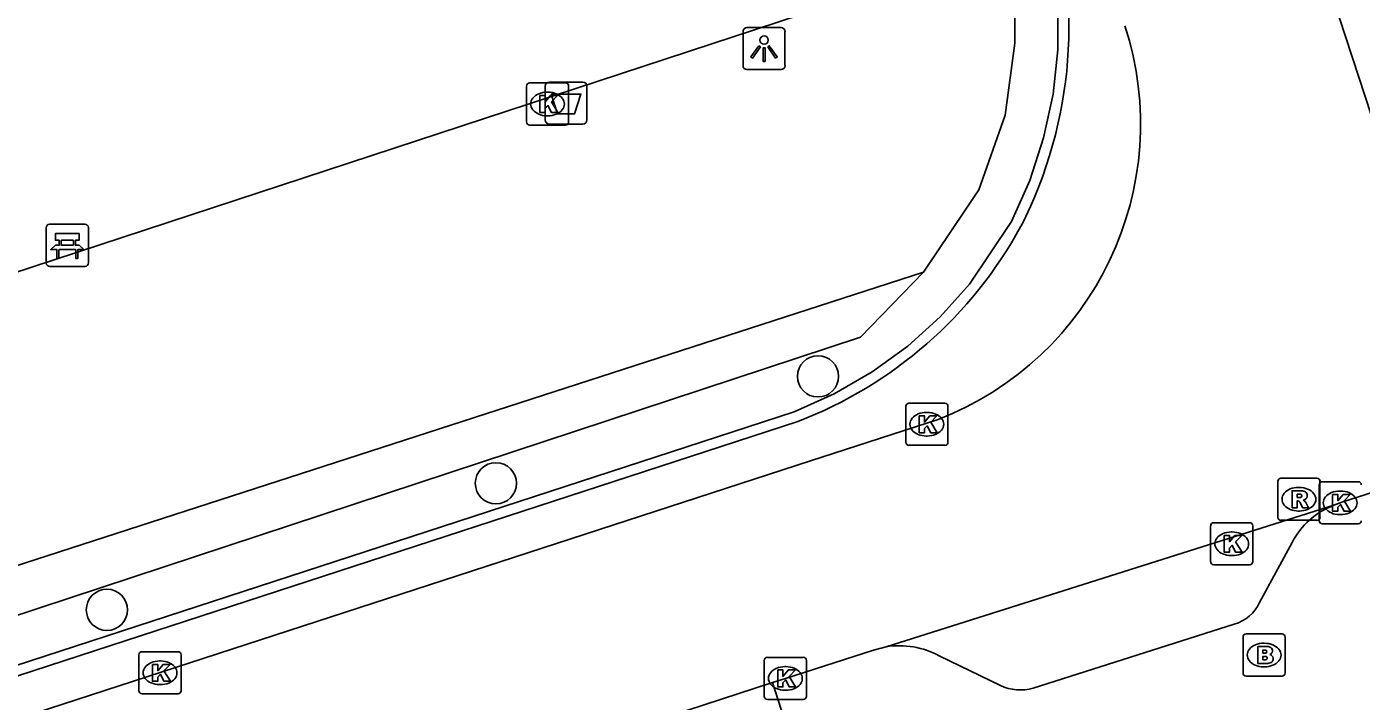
# Model space of a CAD drawing. Extents: x 158087 to 159494, y 382905 to 383981.
# Drawn here: x 159370.38 to 159402.06, y 383042.35 to 383058.35 of the extents above; entities that cross this region are included whole.
import ezdxf

# ---------------------------------------------------------------- set-up
doc = ezdxf.new("R2010")
doc.units = 0
for name, color, linetype in [('IMGEO_Afvalbak', 7, 'Continuous'), ('IMGEO_Bank', 7, 'Continuous'), ('IMGEO_Boom', 7, 'Continuous'), ('IMGEO_Brandkraan', 7, 'Continuous'), ('IMGEO_Groenvoorziening', 7, 'Continuous'), ('IMGEO_Haag', 7, 'Continuous'), ('IMGEO_Hek', 7, 'Continuous'), ('IMGEO_Kolk', 7, 'Continuous'), ('IMGEO_Lichtpunt', 7, 'Continuous'), ('IMGEO_Parkeervlak_open', 7, 'Continuous'), ('IMGEO_Rijbaan_lokaal_open', 7, 'Continuous'), ('IMGEO_Rioolput', 7, 'Continuous'), ('IMGEO_Voetpad_open', 7, 'Continuous')]:
    doc.layers.add(name, color=color, linetype=linetype)

msp = doc.modelspace()

# ---------------------------------------------------------------- linework, layer by layer
at = {"layer": 'IMGEO_Afvalbak'}
for p, q in [((159382.689, 383056.135), (159382.689, 383056.935)), ((159382.689, 383056.935), (159382.689, 383056.135)), ((159382.789, 383057.035), (159383.579, 383057.035)), ((159383.579, 383057.035), (159382.789, 383057.035)), ((159383.679, 383056.935), (159383.679, 383056.135)), ((159383.679, 383056.135), (159383.679, 383056.935)), ((159383.579, 383056.035), (159382.789, 383056.035)), ((159382.789, 383056.035), (159383.579, 383056.035))]:
    msp.add_line(p, q, dxfattribs=at)
msp.add_lwpolyline([(159382.832, 383056.749), (159383.536, 383056.749), (159383.387, 383056.279), (159382.981, 383056.279), (159382.832, 383056.749)], dxfattribs=at)
for centre, start, end in [((159382.789, 383056.935), 90, 180), ((159382.789, 383056.935), 90, 180), ((159383.579, 383056.935), 0, 90), ((159383.579, 383056.935), 360, 90), ((159382.789, 383056.135), 180, 270), ((159382.789, 383056.135), 180, 270), ((159383.579, 383056.135), 270, 0), ((159383.579, 383056.135), 270, 0)]:
    msp.add_arc(centre, 0.1, start, end, dxfattribs=at)
at = {"layer": 'IMGEO_Bank'}
for p, q in [((159370.847, 383052.738), (159370.847, 383053.579)), ((159370.847, 383053.579), (159370.847, 383052.738)), ((159370.922, 383053.663), (159371.763, 383053.663)), ((159371.763, 383053.663), (159370.922, 383053.663)), ((159371.847, 383053.588), (159371.847, 383052.747)), ((159371.847, 383052.747), (159371.847, 383053.588)), ((159371.156, 383053.169), (159371.156, 383053.275)), ((159371.2, 383053.275), (159371.2, 383053.169)), ((159371.488, 383053.281), (159371.206, 383053.281)), ((159371.206, 383053.163), (159371.488, 383053.163)), ((159371.494, 383053.169), (159371.494, 383053.275)), ((159371.538, 383053.275), (159371.538, 383053.169)), ((159371.544, 383053.061), (159371.151, 383053.061)), ((159371.772, 383052.663), (159370.931, 383052.663)), ((159370.931, 383052.663), (159371.772, 383052.663))]:
    msp.add_line(p, q, dxfattribs=at)
for points in [[(159371.15, 383053.281), (159371.064, 383053.281), (159371.064, 383053.442), (159371.627, 383053.442), (159371.627, 383053.281), (159371.544, 383053.281)], [(159371.094, 383053.061), (159370.952, 383053.061), (159371.064, 383053.163), (159371.15, 383053.163)], [(159371.544, 383053.163), (159371.627, 383053.163), (159371.739, 383053.061), (159371.6, 383053.061)], [(159371.144, 383053.054), (159371.144, 383052.847), (159371.101, 383052.847), (159371.101, 383053.054)], [(159371.594, 383053.054), (159371.594, 383052.847), (159371.55, 383052.847), (159371.55, 383053.054)]]:
    msp.add_lwpolyline(points, dxfattribs=at)
for centre, radius, start, end in [((159370.925, 383053.585), 0.0779, 92.4484, 184.2845), ((159370.925, 383053.585), 0.0779, 92.4484, 184.2845), ((159371.769, 383053.585), 0.0779, 2.4484, 94.2845), ((159371.769, 383053.585), 0.0779, 2.4484, 94.2845), ((159371.149, 383053.274), 0.00671, 2.8957, 87.1043), ((159371.149, 383053.17), 0.00671, 272.8957, 357.1043), ((159371.206, 383053.274), 0.00671, 92.8957, 177.1043), ((159371.206, 383053.17), 0.00671, 182.8957, 267.1043), ((159371.488, 383053.274), 0.00671, 2.8957, 87.1043), ((159371.488, 383053.17), 0.00671, 272.8957, 357.1043), ((159371.545, 383053.274), 0.00671, 92.8957, 177.1043), ((159371.545, 383053.17), 0.00671, 182.8957, 267.1043), ((159371.094, 383053.054), 0.00671, 2.8957, 87.1043), ((159371.151, 383053.054), 0.00671, 92.8957, 177.1043), ((159371.543, 383053.054), 0.00671, 2.8957, 87.1043), ((159371.6, 383053.054), 0.00671, 92.8957, 177.1043), ((159370.925, 383052.741), 0.0779, 182.4484, 274.2845), ((159370.925, 383052.741), 0.0779, 182.4484, 274.2845), ((159371.769, 383052.741), 0.0779, 272.4484, 4.2845), ((159371.769, 383052.741), 0.0779, 272.4484, 4.2845)]:
    msp.add_arc(centre, radius, start, end, dxfattribs=at)
at = {"layer": 'IMGEO_Boom'}
for centre in [(159389.162, 383050.054), (159381.518, 383047.517), (159372.286, 383044.516)]:
    msp.add_circle(centre, 0.489, dxfattribs=at)
at = {"layer": 'IMGEO_Brandkraan'}
for p, q in [((159399.324, 383043.944), (159400.176, 383043.944)), ((159399.249, 383043.018), (159399.249, 383043.87)), ((159399.737, 383043.724), (159399.762, 383043.724)), ((159400.25, 383043.87), (159400.25, 383043.018)), ((159399.76, 383043.164), (159399.735, 383043.164)), ((159400.176, 383042.944), (159399.324, 383042.944))]:
    msp.add_line(p, q, dxfattribs=at)
for points in [[(159399.324, 383043.944), (159400.176, 383043.944)], [(159399.249, 383043.018), (159399.249, 383043.87)], [(159399.597, 383043.644), (159399.597, 383043.244), (159399.81, 383043.244)], [(159399.828, 383043.644), (159399.597, 383043.644)], [(159400.25, 383043.87), (159400.25, 383043.018)], [(159399.776, 383043.563), (159399.722, 383043.563), (159399.722, 383043.487)], [(159399.722, 383043.487), (159399.775, 383043.487)], [(159399.784, 383043.411), (159399.722, 383043.411), (159399.722, 383043.33)], [(159399.722, 383043.33), (159399.784, 383043.33)], [(159400.176, 383042.944), (159399.324, 383042.944)]]:
    msp.add_lwpolyline(points, dxfattribs=at)
for centre, radius, start, end in [((159399.326, 383043.868), 0.0765, 91.552, 178.448), ((159399.326, 383043.868), 0.0765, 91.552, 178.448), ((159400.174, 383043.868), 0.0765, 1.552, 88.448), ((159400.174, 383043.868), 0.0765, 1.552, 88.448), ((159399.832, 383043.499), 0.145, 59.4692, 91.5367), ((159399.857, 383043.546), 0.0922, 285.5137, 58.1501), ((159399.777, 383043.525), 0.0379, 267.8285, 90.9355), ((159399.785, 383043.37), 0.0404, 269.8759, 90.5077), ((159399.862, 383043.354), 0.105, 301.3115, 78.989), ((159399.326, 383043.02), 0.0765, 181.552, 268.448), ((159399.326, 383043.02), 0.0765, 181.552, 268.448), ((159399.816, 383043.495), 0.251, 268.6676, 293.5347), ((159400.174, 383043.02), 0.0765, 271.552, 358.448), ((159400.174, 383043.02), 0.0765, 271.552, 358.448)]:
    msp.add_arc(centre, radius, start, end, dxfattribs=at)
for centre, major_axis, ratio, start_param, end_param in [((159399.736, 383043.444), (-0.387, 0.002), 0.722429, 4.712389, 7.853982), ((159399.761, 383043.444), (-0.39, 0.002), 0.717154, 1.570796, 4.712389)]:
    msp.add_ellipse(centre, major_axis=major_axis, ratio=ratio, start_param=start_param, end_param=end_param, dxfattribs=at)
at = {"layer": 'IMGEO_Groenvoorziening'}
for points in [[(159329.367, 383096.375), (159372.877, 383110.664), (159389.843, 383059.002), (159346.333, 383044.714)], [(159284.422, 383017.829), (159391.668, 383052.529)]]:
    msp.add_lwpolyline(points, dxfattribs=at)
at = {"layer": 'IMGEO_Haag'}
for points in [[(159377.099, 383115.09), (159382.015, 383099.425), (159394.354, 383061.521), (159394.742, 383059.92), (159394.852, 383058.864), (159394.851, 383057.802), (159394.74, 383056.747), (159394.518, 383055.708), (159394.189, 383054.699), (159393.757, 383053.729), (159392.761, 383052.242), (159392.064, 383051.469), (159391.291, 383050.772), (159390.448, 383050.16), (159389.547, 383049.64), (159388.596, 383049.216), (159285.231, 383015.529), (159284.949, 383016.331)], [(159391.668, 383052.529), (159392.976, 383054.479), (159393.604, 383056.25), (159393.835, 383057.956), (159393.835, 383058.88), (159393.54, 383060.587), (159389.97, 383071.894), (159375.86, 383114.698), (159377.099, 383115.09)], [(159284.949, 383016.331), (159291.731, 383018.535), (159390.174, 383050.984), (159391.668, 383052.529)]]:
    msp.add_lwpolyline(points, dxfattribs=at)
at = {"layer": 'IMGEO_Hek'}
msp.add_lwpolyline([(159377.099, 383115.09), (159382.015, 383099.425), (159394.354, 383061.521), (159394.742, 383059.92), (159394.852, 383058.864), (159394.851, 383057.802), (159394.74, 383056.747), (159394.518, 383055.708), (159394.189, 383054.699), (159393.757, 383053.729), (159392.761, 383052.242), (159392.064, 383051.469), (159391.291, 383050.772), (159390.448, 383050.16), (159389.547, 383049.64), (159388.596, 383049.216), (159337.033, 383032.412), (159285.231, 383015.529)], dxfattribs=at)
at = {"layer": 'IMGEO_Kolk'}
for p, q in [((159382.243, 383056.088), (159382.243, 383056.94)), ((159382.318, 383057.014), (159383.17, 383057.014)), ((159383.244, 383056.94), (159383.244, 383056.088)), ((159382.731, 383056.794), (159382.756, 383056.794)), ((159383.17, 383056.014), (159382.318, 383056.014)), ((159382.754, 383056.234), (159382.729, 383056.234)), ((159391.245, 383048.492), (159391.245, 383049.344)), ((159391.32, 383049.418), (159392.172, 383049.418)), ((159392.246, 383049.344), (159392.246, 383048.492)), ((159391.733, 383049.198), (159391.758, 383049.198)), ((159392.172, 383048.418), (159391.32, 383048.418)), ((159391.756, 383048.638), (159391.731, 383048.638)), ((159401.055, 383046.628), (159401.055, 383047.48)), ((159401.13, 383047.554), (159401.982, 383047.554)), ((159401.543, 383047.334), (159401.568, 383047.334)), ((159398.481, 383045.657), (159398.481, 383046.509)), ((159398.556, 383046.583), (159399.408, 383046.583)), ((159399.482, 383046.509), (159399.482, 383045.657)), ((159401.982, 383046.554), (159401.13, 383046.554)), ((159401.566, 383046.774), (159401.541, 383046.774)), ((159398.969, 383046.363), (159398.994, 383046.363)), ((159399.408, 383045.583), (159398.556, 383045.583)), ((159398.992, 383045.803), (159398.967, 383045.803)), ((159373.047, 383042.597), (159373.047, 383043.449)), ((159373.122, 383043.523), (159373.974, 383043.523)), ((159374.048, 383043.449), (159374.048, 383042.597)), ((159387.887, 383042.463), (159387.887, 383043.315)), ((159387.962, 383043.389), (159388.814, 383043.389)), ((159388.888, 383043.315), (159388.888, 383042.463)), ((159373.535, 383043.303), (159373.56, 383043.303)), ((159388.375, 383043.169), (159388.4, 383043.169)), ((159373.558, 383042.743), (159373.533, 383042.743)), ((159373.974, 383042.523), (159373.122, 383042.523)), ((159388.814, 383042.389), (159387.962, 383042.389)), ((159388.398, 383042.609), (159388.373, 383042.609))]:
    msp.add_line(p, q, dxfattribs=at)
for points in [[(159382.243, 383056.088), (159382.243, 383056.94)], [(159382.318, 383057.014), (159383.17, 383057.014)], [(159383.244, 383056.94), (159383.244, 383056.088)], [(159382.564, 383056.714), (159382.687, 383056.714), (159382.687, 383056.563), (159382.817, 383056.714), (159382.981, 383056.714), (159382.835, 383056.563), (159382.988, 383056.314), (159382.836, 383056.314), (159382.751, 383056.478), (159382.687, 383056.411), (159382.687, 383056.314), (159382.564, 383056.314), (159382.564, 383056.714)], [(159383.17, 383056.014), (159382.318, 383056.014)], [(159391.245, 383048.492), (159391.245, 383049.344)], [(159391.32, 383049.418), (159392.172, 383049.418)], [(159392.246, 383049.344), (159392.246, 383048.492)], [(159391.566, 383049.118), (159391.689, 383049.118), (159391.689, 383048.967), (159391.819, 383049.118), (159391.983, 383049.118), (159391.837, 383048.967), (159391.99, 383048.718), (159391.838, 383048.718), (159391.753, 383048.882), (159391.689, 383048.815), (159391.689, 383048.718), (159391.566, 383048.718), (159391.566, 383049.118)], [(159392.172, 383048.418), (159391.32, 383048.418)], [(159401.055, 383046.628), (159401.055, 383047.48)], [(159401.13, 383047.554), (159401.982, 383047.554)], [(159401.376, 383047.254), (159401.499, 383047.254), (159401.499, 383047.103), (159401.629, 383047.254), (159401.793, 383047.254), (159401.647, 383047.103), (159401.8, 383046.854), (159401.648, 383046.854), (159401.563, 383047.018), (159401.499, 383046.951), (159401.499, 383046.854), (159401.376, 383046.854), (159401.376, 383047.254)], [(159398.481, 383045.657), (159398.481, 383046.509)], [(159398.556, 383046.583), (159399.408, 383046.583)], [(159399.482, 383046.509), (159399.482, 383045.657)], [(159401.982, 383046.554), (159401.13, 383046.554)], [(159398.802, 383046.283), (159398.925, 383046.283), (159398.925, 383046.132), (159399.055, 383046.283), (159399.219, 383046.283), (159399.073, 383046.132), (159399.226, 383045.883), (159399.074, 383045.883), (159398.989, 383046.047), (159398.925, 383045.98), (159398.925, 383045.883), (159398.802, 383045.883), (159398.802, 383046.283)], [(159399.408, 383045.583), (159398.556, 383045.583)], [(159373.047, 383042.597), (159373.047, 383043.449)], [(159373.122, 383043.523), (159373.974, 383043.523)], [(159374.048, 383043.449), (159374.048, 383042.597)], [(159387.887, 383042.463), (159387.887, 383043.315)], [(159387.962, 383043.389), (159388.814, 383043.389)], [(159388.888, 383043.315), (159388.888, 383042.463)], [(159373.368, 383043.223), (159373.491, 383043.223), (159373.491, 383043.072), (159373.621, 383043.223), (159373.785, 383043.223), (159373.639, 383043.072), (159373.792, 383042.823), (159373.64, 383042.823), (159373.555, 383042.987), (159373.491, 383042.92), (159373.491, 383042.823), (159373.368, 383042.823), (159373.368, 383043.223)], [(159388.208, 383043.089), (159388.331, 383043.089), (159388.331, 383042.938), (159388.461, 383043.089), (159388.625, 383043.089), (159388.479, 383042.938), (159388.632, 383042.689), (159388.48, 383042.689), (159388.395, 383042.853), (159388.331, 383042.786), (159388.331, 383042.689), (159388.208, 383042.689), (159388.208, 383043.089)], [(159373.974, 383042.523), (159373.122, 383042.523)], [(159388.814, 383042.389), (159387.962, 383042.389)]]:
    msp.add_lwpolyline(points, dxfattribs=at)
for centre, start, end in [((159382.32, 383056.938), 91.552, 178.448), ((159382.32, 383056.938), 91.552, 178.448), ((159383.168, 383056.938), 1.552, 88.448), ((159383.168, 383056.938), 1.552, 88.448), ((159382.32, 383056.09), 181.552, 268.448), ((159382.32, 383056.09), 181.552, 268.448), ((159383.168, 383056.09), 271.552, 358.448), ((159383.168, 383056.09), 271.552, 358.448), ((159391.322, 383049.342), 91.552, 178.448), ((159391.322, 383049.342), 91.552, 178.448), ((159392.17, 383049.342), 1.552, 88.448), ((159392.17, 383049.342), 1.552, 88.448), ((159391.322, 383048.494), 181.552, 268.448), ((159391.322, 383048.494), 181.552, 268.448), ((159392.17, 383048.494), 271.552, 358.448), ((159392.17, 383048.494), 271.552, 358.448), ((159401.132, 383047.478), 91.552, 178.448), ((159401.132, 383047.478), 91.552, 178.448), ((159401.98, 383047.478), 1.552, 88.448), ((159401.98, 383047.478), 1.552, 88.448), ((159398.558, 383046.507), 91.552, 178.448), ((159398.558, 383046.507), 91.552, 178.448), ((159399.406, 383046.507), 1.552, 88.448), ((159399.406, 383046.507), 1.552, 88.448), ((159401.132, 383046.63), 181.552, 268.448), ((159401.132, 383046.63), 181.552, 268.448), ((159401.98, 383046.63), 271.552, 358.448), ((159401.98, 383046.63), 271.552, 358.448), ((159398.558, 383045.659), 181.552, 268.448), ((159398.558, 383045.659), 181.552, 268.448), ((159399.406, 383045.659), 271.552, 358.448), ((159399.406, 383045.659), 271.552, 358.448), ((159373.124, 383043.447), 91.552, 178.448), ((159373.124, 383043.447), 91.552, 178.448), ((159373.972, 383043.447), 1.552, 88.448), ((159373.972, 383043.447), 1.552, 88.448), ((159387.964, 383043.313), 91.552, 178.448), ((159387.964, 383043.313), 91.552, 178.448), ((159388.812, 383043.313), 1.552, 88.448), ((159388.812, 383043.313), 1.552, 88.448), ((159373.124, 383042.599), 181.552, 268.448), ((159373.124, 383042.599), 181.552, 268.448), ((159373.972, 383042.599), 271.552, 358.448), ((159373.972, 383042.599), 271.552, 358.448), ((159387.964, 383042.465), 181.552, 268.448), ((159387.964, 383042.465), 181.552, 268.448), ((159388.812, 383042.465), 271.552, 358.448), ((159388.812, 383042.465), 271.552, 358.448)]:
    msp.add_arc(centre, 0.0765, start, end, dxfattribs=at)
for centre, major_axis, ratio, start_param, end_param in [((159382.73, 383056.514), (-0.387, 0.002), 0.722429, 4.712389, 7.853982), ((159382.755, 383056.514), (-0.39, 0.002), 0.717154, 1.570796, 4.712389), ((159391.732, 383048.918), (-0.387, 0.002), 0.722429, 4.712389, 7.853982), ((159391.757, 383048.918), (-0.39, 0.002), 0.717154, 1.570796, 4.712389), ((159401.542, 383047.054), (-0.387, 0.002), 0.722429, 4.712389, 7.853982), ((159401.567, 383047.054), (-0.39, 0.002), 0.717154, 1.570796, 4.712389), ((159398.968, 383046.083), (-0.387, 0.002), 0.722429, 4.712389, 7.853982), ((159398.993, 383046.083), (-0.39, 0.002), 0.717154, 1.570796, 4.712389), ((159373.534, 383043.023), (-0.387, 0.002), 0.722429, 4.712389, 7.853982), ((159373.559, 383043.023), (-0.39, 0.002), 0.717154, 1.570796, 4.712389), ((159388.374, 383042.889), (-0.387, 0.002), 0.722429, 4.712389, 7.853982), ((159388.399, 383042.889), (-0.39, 0.002), 0.717154, 1.570796, 4.712389)]:
    msp.add_ellipse(centre, major_axis=major_axis, ratio=ratio, start_param=start_param, end_param=end_param, dxfattribs=at)
at = {"layer": 'IMGEO_Lichtpunt'}
for p, q in [((159387.383, 383058.231), (159387.383, 383057.424)), ((159387.383, 383058.231), (159387.383, 383057.424)), ((159388.285, 383058.326), (159387.477, 383058.326)), ((159388.285, 383058.326), (159387.477, 383058.326)), ((159388.379, 383057.424), (159388.379, 383058.231)), ((159388.379, 383057.424), (159388.379, 383058.231)), ((159387.477, 383057.33), (159388.285, 383057.33)), ((159387.477, 383057.33), (159388.285, 383057.33))]:
    msp.add_line(p, q, dxfattribs=at)
for points in [[(159387.757, 383057.895), (159387.796, 383057.867), (159387.608, 383057.605), (159387.57, 383057.632), (159387.757, 383057.895)], [(159387.969, 383057.867), (159388.007, 383057.894), (159388.194, 383057.632), (159388.155, 383057.604), (159387.969, 383057.867)], [(159387.859, 383057.847), (159387.906, 383057.847), (159387.906, 383057.525), (159387.859, 383057.525), (159387.859, 383057.847)]]:
    msp.add_lwpolyline(points, dxfattribs=at)
msp.add_circle((159387.882, 383058.029), 0.0994, dxfattribs=at)
for centre, start, end in [((159387.477, 383058.231), 90, 180), ((159387.477, 383058.231), 90, 180), ((159388.285, 383058.231), 0, 90), ((159388.285, 383058.231), 0, 90), ((159387.477, 383057.424), 180, 270), ((159387.477, 383057.424), 180, 270), ((159388.285, 383057.424), 270, 0), ((159388.285, 383057.424), 270, 360)]:
    msp.add_arc(centre, 0.0946, start, end, dxfattribs=at)
at = {"layer": 'IMGEO_Parkeervlak_open'}
for points in [[(159399.641, 383044.688), (159400.415, 383046.115)], [(159394.27, 383042.657), (159399.042, 383044.175)], [(159392.039, 383043.424), (159393.491, 383042.72)]]:
    msp.add_lwpolyline(points, dxfattribs=at)
for centre, radius, start, end in [((159402.06, 383045.263), 1.852, 110.7634, 152.6187), ((159398.776, 383045.092), 0.955, 286.193, 334.9623), ((159391.086, 383041.658), 2.007, 61.6369, 98.85), ((159393.968, 383043.774), 1.157, 245.6422, 285.1106)]:
    msp.add_arc(centre, radius, start, end, dxfattribs=at)
at = {"layer": 'IMGEO_Rijbaan_lokaal_open'}
for points in [[(159400.165, 383062.757), (159404.732, 383048.803)], [(159392.011, 383049.031), (159388.987, 383048.048), (159362.19, 383039.334), (159357.609, 383037.846), (159318.834, 383025.268)], [(159402.556, 383047.382), (159401.594, 383047.068), (159401.403, 383046.995)], [(159401.403, 383046.995), (159390.777, 383043.641)], [(159390.777, 383043.641), (159390.481, 383043.56), (159388.388, 383042.889), (159388.082, 383042.789)], [(159388.082, 383042.789), (159377.578, 383039.358)]]:
    msp.add_lwpolyline(points, dxfattribs=at)
msp.add_arc((159389.298, 383056.042), 7.518, 291.1529, 18.0271, dxfattribs=at)
at = {"layer": 'IMGEO_Rioolput'}
for p, q in [((159400.075, 383046.713), (159400.075, 383047.565)), ((159400.15, 383047.639), (159401.002, 383047.639)), ((159401.076, 383047.565), (159401.076, 383046.713)), ((159400.563, 383047.419), (159400.588, 383047.419)), ((159400.586, 383046.859), (159400.561, 383046.859)), ((159401.002, 383046.639), (159400.15, 383046.639))]:
    msp.add_line(p, q, dxfattribs=at)
for points in [[(159400.075, 383046.713), (159400.075, 383047.565)], [(159400.15, 383047.639), (159401.002, 383047.639)], [(159401.076, 383047.565), (159401.076, 383046.713)], [(159400.664, 383047.337), (159400.412, 383047.339), (159400.412, 383046.939)], [(159400.59, 383047.258), (159400.536, 383047.258), (159400.536, 383047.177)], [(159400.536, 383047.177), (159400.588, 383047.177)], [(159400.412, 383046.939), (159400.536, 383046.939), (159400.536, 383047.101), (159400.547, 383047.101)], [(159400.594, 383047.072), (159400.665, 383046.939), (159400.805, 383046.939), (159400.74, 383047.065)], [(159401.002, 383046.639), (159400.15, 383046.639)]]:
    msp.add_lwpolyline(points, dxfattribs=at)
for centre, radius, start, end in [((159400.152, 383047.563), 0.0765, 91.552, 178.448), ((159400.152, 383047.563), 0.0765, 91.552, 178.448), ((159401, 383047.563), 0.0765, 1.552, 88.448), ((159401, 383047.563), 0.0765, 1.552, 88.448), ((159400.572, 383047.366), 0.19, 274.7715, 282.9687), ((159400.596, 383047.162), 0.0964, 77.0061, 93.1865), ((159400.61, 383047.219), 0.0378, 276.6634, 79.6772), ((159400.663, 383047.227), 0.109, 350.3612, 89.416), ((159400.661, 383047.227), 0.112, 277.5842, 350.9817), ((159400.645, 383047.012), 0.108, 29.5134, 73.7905), ((159400.546, 383047.048), 0.0533, 26.0293, 88.6989), ((159400.152, 383046.715), 0.0765, 181.552, 268.448), ((159400.152, 383046.715), 0.0765, 181.552, 268.448), ((159401, 383046.715), 0.0765, 271.552, 358.448), ((159401, 383046.715), 0.0765, 271.552, 358.448)]:
    msp.add_arc(centre, radius, start, end, dxfattribs=at)
for centre, major_axis, ratio, start_param, end_param in [((159400.562, 383047.139), (-0.387, 0.002), 0.722429, 4.712389, 7.853982), ((159400.587, 383047.139), (-0.39, 0.002), 0.717154, 1.570796, 4.712389)]:
    msp.add_ellipse(centre, major_axis=major_axis, ratio=ratio, start_param=start_param, end_param=end_param, dxfattribs=at)
at = {"layer": 'IMGEO_Voetpad_open'}
for points in [[(159388.686, 383048.983), (159238.374, 383000), (159184.451, 382982.428)], [(159408.385, 383042.674), (159390.043, 383036.688), (159388.082, 383042.789)]]:
    msp.add_lwpolyline(points, dxfattribs=at)
for centre, radius, start, end in [((159384.73, 383058.339), 10.387, 332.9488, 18.2999), ((159385.03, 383058.502), 10.197, 291.0076, 331.3612)]:
    msp.add_arc(centre, radius, start, end, dxfattribs=at)

doc.saveas('drawing.dxf')
